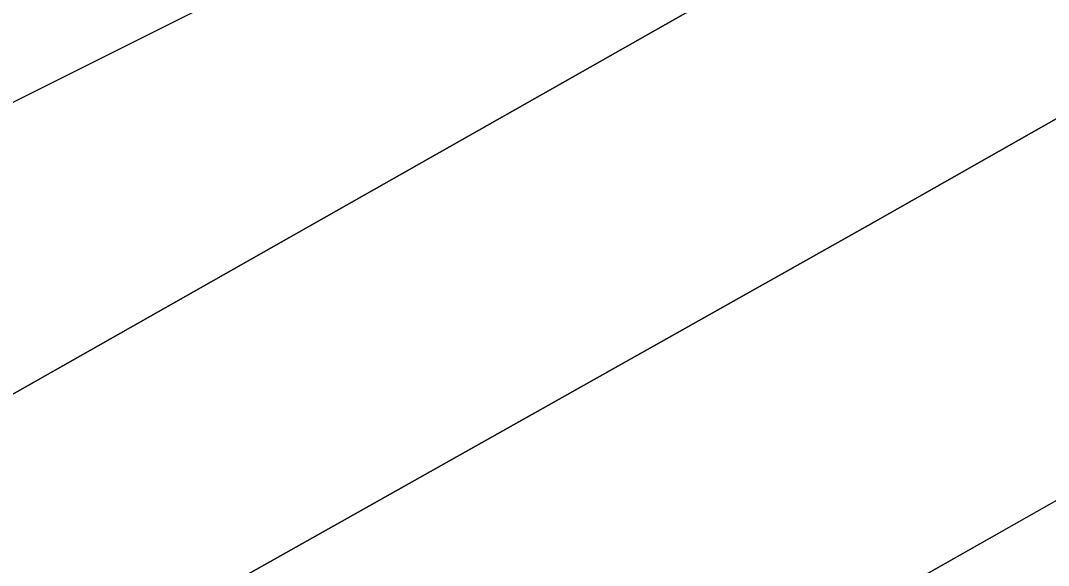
# Model space of a CAD drawing. Extents: x 3445503 to 3483459, y 540493 to 566012.
# Drawn here: x 3477357.3 to 3477462.8, y 552213 to 552268.9 of the extents above; entities that cross this region are included whole.
import ezdxf

# ---------------------------------------------------------------- set-up
doc = ezdxf.new("R2010")
doc.units = 0
for name, color, linetype in [('V-RIVR-EDGE', 7, 'Continuous'), ('V-TOPO-DPTH', 7, 'Continuous'), ('V-TOPO-MAJR', 7, 'Continuous'), ('V-TOPO-MINR', 7, 'Continuous')]:
    doc.layers.add(name, color=color, linetype=linetype)

msp = doc.modelspace()

# ---------------------------------------------------------------- linework, layer by layer
at = {"layer": 'V-RIVR-EDGE'}
msp.add_spline([(3477967.3848833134, 552440.8059690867), (3477956.324274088, 552434.4645256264), (3477946.922800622, 552428.2304005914), (3477938.2208844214, 552423.7327046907), (3477929.172198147, 552419.58349804), (3477921.163822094, 552414.388823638), (3477919.4179374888, 552411.2644546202), (3477918.3664526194, 552407.7907367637), (3477915.2291897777, 552404.3221764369), (3477908.61305155, 552399.8193230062), (3477903.741938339, 552398.0932089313), (3477897.8270765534, 552396.0220439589), (3477895.3893709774, 552394.2899127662), (3477890.1714876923, 552392.9122879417), (3477887.3861524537, 552391.1810163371), (3477883.9004003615, 552387.3656859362), (3477874.497207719, 552380.4363015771), (3477864.3996153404, 552373.8562660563), (3477857.0907965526, 552370.3980207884), (3477852.909785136, 552366.5844095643), (3477848.381144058, 552362.7716579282), (3477844.5451835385, 552357.9142981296), (3477836.8938926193, 552356.5426904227), (3477833.4090001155, 552353.0749896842), (3477830.613349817, 552347.1721621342), (3477822.605833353, 552342.3251173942), (3477810.0688162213, 552333.3176913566), (3477792.657247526, 552321.1936325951), (3477781.52192369, 552316.7019538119), (3477774.9023471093, 552310.8085817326), (3477768.981468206, 552306.3040091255), (3477763.756708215, 552302.1453470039), (3477759.9310627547, 552301.4595431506), (3477756.0985405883, 552297.9927020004), (3477741.122958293, 552286.9055151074), (3477723.7062320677, 552272.6956783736), (3477708.732368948, 552262.3037508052), (3477698.9806870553, 552255.0275963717), (3477689.5869498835, 552251.922138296), (3477683.6652113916, 552247.0699360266), (3477677.043915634, 552240.4813046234), (3477664.1601284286, 552231.8223678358), (3477659.2829980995, 552227.6628461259), (3477652.325247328, 552225.5942599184), (3477646.05759835, 552221.4381765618), (3477633.1695132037, 552211.0410914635), (3477593.4640879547, 552180.5476742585), (3477582.3218874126, 552173.2749581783), (3477570.133359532, 552164.6143022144), (3477532.8716569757, 552138.2864238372), (3477506.055176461, 552118.5377213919), (3477500.1351571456, 552114.3807784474), (3477492.8237595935, 552109.879644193), (3477485.8591321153, 552105.0300206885), (3477479.9494278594, 552105.044633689), (3477473.686936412, 552102.974328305), (3477446.1786349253, 552084.6178636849), (3477429.4631851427, 552072.8397154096), (3477413.0962246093, 552061.4083372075), (3477403.3445427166, 552054.1321827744), (3477399.864807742, 552052.7502600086), (3477395.341324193, 552051.0232863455), (3477385.9467274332, 552047.5701986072), (3477366.105189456, 552036.8426756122), (3477295.433217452, 551995.3016125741), (3477256.0874561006, 551969.6741510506), (3477245.9924424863, 551964.1370045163), (3477236.5866710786, 551956.1647311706), (3477232.406519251, 551952.6987496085), (3477223.3586925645, 551948.89717262), (3477210.8268329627, 551941.975524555), (3477195.5096381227, 551933.3226048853), (3477189.23941038, 551928.1236325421), (3477182.2756424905, 551923.6216386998), (3477175.6646617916, 551921.2045632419), (3477171.836437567, 551919.4758704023), (3477168.3515450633, 551916.0081696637), (3477159.6496288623, 551911.5104737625), (3477143.6328767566, 551901.1211249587), (3477124.4848789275, 551889.6966234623), (3477117.871319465, 551886.2366590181), (3477112.3066661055, 551885.2075234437), (3477107.4346933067, 551883.1337797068), (3477100.8211338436, 551879.6738152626), (3477094.5517656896, 551874.8224725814), (3477091.412783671, 551870.6586529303), (3477085.147713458, 551867.54545856), (3477074.3548617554, 551860.9671422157), (3477058.344126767, 551853.011201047), (3477036.0640236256, 551840.203917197), (3477024.5707550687, 551831.5415420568), (3477014.1263926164, 551825.3099957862), (3477007.5162715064, 551823.2405499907), (3476990.806838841, 551813.8958093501), (3476960.862550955, 551794.5024728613), (3476943.4492630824, 551781.6831547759), (3476927.7818598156, 551771.9882057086), (3476905.500897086, 551758.8332921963), (3476879.0389229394, 551741.8647674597), (3476864.071076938, 551733.9062475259), (3476854.3211142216, 551727.325352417), (3476848.0526056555, 551722.8216393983), (3476839.70175747, 551719.7136025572), (3476833.4427043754, 551719.0338158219), (3476830.31231824, 551718.3462927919), (3476827.173336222, 551714.182473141), (3476822.9949035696, 551711.4117509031), (3476800.371468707, 551700.343474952), (3476764.179302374, 551684.7895373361), (3476719.29037737, 551666.8236817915), (3476694.587181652, 551658.1939710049), (3476687.274064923, 551652.9975774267), (3476681.7085519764, 551651.6208121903), (3476674.7516607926, 551649.8998556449), (3476665.709851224, 551648.5316862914), (3476648.669121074, 551645.7927688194), (3476639.2779626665, 551643.7301997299), (3476627.4490986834, 551639.9354994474), (3476617.009034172, 551635.4421014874), (3476607.2625098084, 551630.2517250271), (3476595.080858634, 551624.3721063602), (3476590.5590942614, 551623.3403920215), (3476578.3920560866, 551623.3704776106), (3476574.5664106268, 551622.6846737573), (3476569.6944378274, 551620.6109300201), (3476563.7744185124, 551616.4539870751), (3476559.595126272, 551613.3356351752), (3476542.5552557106, 551610.944347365), (3476516.4692776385, 551605.4467418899), (3476500.8139086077, 551600.6186080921), (3476493.860455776, 551600.2881701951), (3476490.382439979, 551599.6015067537), (3476484.8160674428, 551597.8771118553), (3476475.769959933, 551594.7707941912), (3476466.7143969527, 551587.8405502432), (3476459.750629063, 551583.3385564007), (3476454.1842565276, 551581.6141615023), (3476446.5243697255, 551576.7662571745), (3476440.255001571, 551571.9149144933), (3476435.0311011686, 551568.1038820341), (3476422.854607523, 551564.3100413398), (3476402.3126526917, 551551.4984595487), (3476381.420489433, 551537.6448483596), (3476372.0198755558, 551531.7583529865), (3476359.8339264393, 551524.140586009), (3476350.7740655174, 551515.4721937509), (3476342.071289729, 551510.6268681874), (3476327.10172455, 551501.9730889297), (3476312.481508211, 551494.0137094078), (3476294.027910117, 551482.2398590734), (3476278.3630856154, 551473.5877989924), (3476258.5155305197, 551460.4268683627), (3476247.7175212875, 551451.7627740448), (3476240.7477362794, 551444.8273725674), (3476231.3445436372, 551437.8979882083), (3476220.5534111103, 551432.0149311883), (3476209.412070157, 551425.0898447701), (3476201.752183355, 551420.2419404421), (3476188.86323862, 551409.4972256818), (3476180.8488454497, 551401.8691436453), (3476169.01310476, 551395.2934060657), (3476157.8666062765, 551386.2825416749), (3476151.592940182, 551379.6930506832), (3476140.805246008, 551375.200512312), (3476129.659607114, 551366.5372775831), (3476121.6409160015, 551357.171047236), (3476113.974152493, 551349.5421056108), (3476103.18130079, 551342.9637892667), (3476089.95590104, 551336.7391197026), (3476064.211535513, 551328.8072470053), (3476038.8070633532, 551317.7458477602), (3476021.0538821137, 551308.0560562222), (3476001.9050246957, 551296.2839250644), (3475987.974050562, 551285.889418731), (3475980.311584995, 551279.9986254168), (3475968.8286314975, 551275.5078062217), (3475961.8691615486, 551272.74396069), (3475958.38169028, 551268.2333709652), (3475953.4976832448, 551261.2928119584), (3475933.6613027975, 551252.651066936), (3475913.8197648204, 551241.923543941), (3475899.54373979, 551232.5727861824), (3475888.3989604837, 551224.2571811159), (3475872.030280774, 551212.1305435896), (3475859.1439148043, 551202.4287178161), (3475843.822422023, 551192.0376498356), (3475828.851137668, 551182.688611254), (3475807.6165022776, 551170.9216376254), (3475790.902771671, 551159.8387486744), (3475778.359737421, 551148.3979150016), (3475750.8454188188, 551127.6080427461), (3475732.386663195, 551113.7484144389), (3475710.1082792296, 551101.6363899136), (3475688.5242950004, 551089.1750165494), (3475657.5457140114, 551073.2605554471), (3475627.610881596, 551057.6911452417), (3475610.205330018, 551048.0004941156), (3475592.8023572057, 551039.3527319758), (3475578.883417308, 551033.8250409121), (3475567.7575489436, 551033.1572884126), (3475559.4084199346, 551030.7445108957), (3475547.22161123, 551022.7791142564), (3475531.193684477, 551007.8705798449), (3475514.128026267, 550995.0504021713), (3475489.7561280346, 550979.8148682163), (3475462.248686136, 550961.8060332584), (3475436.832179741, 550945.8778187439), (3475412.1117922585, 550930.2955147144), (3475404.102556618, 550924.7532106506), (3475394.356891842, 550919.9104638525), (3475383.5657593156, 550914.0274068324), (3475369.9892915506, 550906.4130782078), (3475361.2813582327, 550899.4819746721), (3475348.7563753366, 550895.3413639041), (3475341.099067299, 550891.5363485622), (3475331.346525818, 550883.9125644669), (3475319.5056275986, 550875.251048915), (3475304.183275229, 550864.5123512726), (3475282.257678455, 550854.4852451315), (3475261.025621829, 550843.7611604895), (3475243.971997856, 550835.8077980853), (3475209.5136818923, 550818.5114142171), (3475176.085361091, 550795.9980066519), (3475149.619948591, 550777.6389632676), (3475114.789934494, 550750.6098084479), (3475097.3766466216, 550737.7904903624), (3475087.6146496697, 550726.3427799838), (3475078.202861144, 550715.9370990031), (3475072.9712244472, 550708.9973995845), (3475070.5317996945, 550706.5700090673), (3475067.0529243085, 550705.5357159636), (3475062.1826706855, 550704.1572315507), (3475055.2206219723, 550700.3504970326), (3475048.2534157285, 550694.4579845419), (3475043.3668299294, 550686.4745365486), (3475033.264080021, 550677.8087230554), (3475023.50638101, 550668.099160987), (3475018.97344199, 550662.5482610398), (3475016.528000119, 550657.6874628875), (3475015.1288855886, 550654.2146046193), (3475012.339252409, 550650.7451847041), (3475004.6767868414, 550644.8543913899), (3475000.49319666, 550639.9978911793), (3474998.0511931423, 550636.527611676), (3474987.9467240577, 550627.1665388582), (3474974.703272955, 550613.6416463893), (3474958.329435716, 550599.4292308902), (3474946.4885374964, 550590.7677153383), (3474937.4321149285, 550583.4898417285), (3474926.2856164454, 550574.4789773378), (3474912.7005527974, 550563.388352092), (3474895.6417712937, 550553.3492117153), (3474877.8877304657, 550543.3117905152), (3474859.783481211, 550532.2323399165), (3474849.689327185, 550527.0428230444), (3474846.203575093, 550523.2274926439), (3474838.546267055, 550519.4224773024), (3474826.015267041, 550512.8484588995), (3474803.3961301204, 550503.518331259), (3474763.728526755, 550488.3206191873), (3474757.461737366, 550484.5121654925), (3474754.3296320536, 550483.1293831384), (3474743.1960273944, 550479.3329636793), (3474732.059843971, 550474.4936552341), (3474701.4383481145, 550462.4022608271), (3474681.260355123, 550456.1947830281), (3474669.430631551, 550452.0524530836), (3474656.205231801, 550445.8277835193), (3474651.328101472, 550441.6682618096), (3474649.580497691, 550437.8486334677), (3474646.428621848, 550428.4703688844), (3474639.474309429, 550427.7923013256), (3474629.0385428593, 550425.0370516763), (3474622.08423044, 550424.3589841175), (3474617.2174151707, 550424.3710183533), (3474614.0844502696, 550422.6406063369), (3474611.296536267, 550419.8664457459), (3474606.4228442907, 550417.0974426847), (3474599.8170211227, 550416.7661451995), (3474592.512500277, 550415.0460482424), (3474584.1633712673, 550412.633270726), (3474580.6801979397, 550409.8608293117), (3474579.97806191, 550407.0815111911), (3474579.2707683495, 550402.2164150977), (3474577.524024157, 550398.7444164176), (3474572.3009833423, 550395.2810136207), (3474569.5259631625, 550397.7212979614), (3474568.8350017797, 550399.4611654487), (3474566.39901538, 550398.4242935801), (3474565.003339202, 550396.3419539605), (3474560.8317832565, 550396.3522690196), (3474558.046448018, 550394.620997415), (3474557.349469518, 550393.9274572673), (3474552.8216880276, 550390.4623352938), (3474550.030335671, 550386.2976560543), (3474547.2398429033, 550382.480606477), (3474544.4553672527, 550381.0969645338), (3474541.6777683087, 550382.4943598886), (3474539.93876041, 550382.1510281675), (3474539.237483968, 550379.7193397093), (3474537.4838630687, 550373.4663037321), (3474536.4297994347, 550368.9496968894), (3474533.638447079, 550364.7850176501), (3474528.767333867, 550363.058903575), (3474524.9425479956, 550362.7207293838), (3474521.1297963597, 550367.2493704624), (3474518.3504782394, 550367.9515064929), (3474514.8690240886, 550365.8743244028), (3474513.4733479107, 550363.7919847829), (3474515.539355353, 550355.7913450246), (3474514.1368024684, 550350.9279681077), (3474510.6458928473, 550345.0268597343), (3474504.717277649, 550337.393620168), (3474501.5877511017, 550337.0537268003), (3474494.9827875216, 550337.0700589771), (3474490.1151126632, 550336.7344635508), (3474486.2911863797, 550336.7439190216), (3474483.5049915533, 550334.665017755), (3474481.7616857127, 550332.5835377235), (3474479.668171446, 550329.4600282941), (3474476.1884364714, 550328.0781055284), (3474468.885634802, 550327.0532678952), (3474462.629160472, 550327.4163701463), (3474450.808032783, 550326.750336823), (3474441.4194531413, 550325.7306567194), (3474433.070324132, 550323.3178792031), (3474424.3727058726, 550320.5583316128), (3474416.3677681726, 550316.7541758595), (3474412.183318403, 550311.5500459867), (3474406.9585584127, 550307.3913838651), (3474397.2111744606, 550301.8533777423), (3474391.99586994, 550301.5186419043), (3474386.088744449, 550302.5761438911), (3474381.571278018, 550303.282577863), (3474374.9663144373, 550303.29891004), (3474367.313304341, 550301.232043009), (3474361.396723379, 550298.4656187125), (3474352.692228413, 550292.9250338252), (3474347.1249962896, 550290.8530092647), (3474344.6941674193, 550291.9019153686), (3474343.6555763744, 550293.6426424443), (3474340.8745390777, 550293.6495191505), (3474339.4754245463, 550290.1766608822), (3474332.171763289, 550288.804193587), (3474327.3015096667, 550287.4257091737), (3474316.868321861, 550285.713348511), (3474310.6084091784, 550284.6859321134), (3474304.3545136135, 550286.0919233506), (3474293.2303644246, 550286.119430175), (3474261.933379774, 550282.0252371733), (3474232.365087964, 550274.1028199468), (3474219.840105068, 550269.962209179), (3474206.624160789, 550267.5614658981), (3474200.707579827, 550264.7950416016), (3474193.397901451, 550260.9891666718), (3474172.5229299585, 550254.0881487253), (3474156.866701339, 550248.9123852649), (3474145.3846074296, 550244.7691957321), (3474138.0800865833, 550243.0490987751), (3474131.475123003, 550243.0654309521), (3474123.8212533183, 550240.6509342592), (3474116.8617833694, 550237.8870887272), (3474100.516312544, 550235.1464520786), (3474090.0865630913, 550234.8246100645), (3474081.393242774, 550233.8032107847), (3474068.173860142, 550230.0119488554), (3474051.4764617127, 550225.5340234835), (3474039.295670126, 550220.0020344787), (3474031.2976091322, 550218.9789160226), (3474029.5560224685, 550217.5926953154), (3474028.8504480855, 550213.4228585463), (3474027.1131593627, 550213.77478615), (3474025.036836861, 550217.603869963), (3474021.9098890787, 550218.3068655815), (3474017.0361971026, 550215.53786252), (3474014.6010702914, 550214.8486203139), (3474009.387484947, 550215.2091437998), (3474003.125853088, 550213.4864680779), (3473996.173259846, 550213.5036598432), (3473986.43791013, 550212.8324689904), (3473971.4812387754, 550209.3931346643), (3473947.8217916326, 550201.1084747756), (3473927.9965858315, 550196.985915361), (3473915.481058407, 550196.6692308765), (3473910.9584344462, 550195.2898868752), (3473900.519229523, 550191.1441185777), (3473896.3399372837, 550188.0257666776), (3473890.081743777, 550187.6936096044), (3473880.6914449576, 550185.9786701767), (3473877.557620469, 550183.9006284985), (3473876.1593655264, 550180.7753998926), (3473870.9371843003, 550177.6596267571), (3473863.28589338, 550176.2880190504), (3473852.851845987, 550174.2280287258), (3473846.584197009, 550170.071945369), (3473843.4469341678, 550166.6033850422), (3473829.887658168, 550165.9416496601), (3473817.364394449, 550162.4962982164), (3473797.202733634, 550162.8937839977), (3473790.9393825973, 550160.4758489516), (3473774.2359670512, 550153.5645159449), (3473761.365933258, 550150.4676537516), (3473751.280375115, 550148.7544335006), (3473741.5476041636, 550149.1261316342), (3473732.1598841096, 550148.454081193), (3473721.729275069, 550147.7846095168), (3473708.5133307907, 550145.3838662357), (3473703.986408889, 550142.266373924), (3473699.8036782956, 550137.7575033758), (3473693.194416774, 550136.035687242), (3473684.503675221, 550136.0571769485), (3473676.5099121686, 550136.7722068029), (3473667.814872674, 550135.055548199), (3473650.414478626, 550127.4506750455), (3473634.408041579, 550121.2328821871), (3473613.526193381, 550111.5508269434), (3473599.600376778, 550103.2420985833), (3473599.594359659, 550100.8086909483), (3473599.5814658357, 550095.5942460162), (3473597.494828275, 550095.2517738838), (3473595.7566799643, 550095.256071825), (3473589.510520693, 550099.7907300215), (3473582.56308498, 550101.8936997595), (3473571.0870081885, 550100.1839178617), (3473560.30189278, 550096.7342684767), (3473548.8086242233, 550088.071893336), (3473541.4937883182, 550082.1802404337), (3473536.968585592, 550079.7580074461), (3473530.7095324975, 550079.0782207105), (3473522.3793144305, 550084.3132957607), (3473518.5588265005, 550085.7132698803), (3473509.867225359, 550085.3871299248), (3473487.609471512, 550081.6182172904), (3473463.9594798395, 550077.1574836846), (3473450.746973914, 550076.1472590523), (3473424.3279791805, 550076.5602174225), (3473415.2904675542, 550076.9301963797), (3473413.20039164, 550075.1972055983), (3473411.1094561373, 550073.1165851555), (3473410.044217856, 550064.0807927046), (3473387.095502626, 550062.0517475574), (3473385.3573543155, 550062.0560454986), (3473385.029495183, 550070.052387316), (3473384.336814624, 550071.0969954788), (3473381.21072643, 550072.1476207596), (3473364.172575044, 550070.4515922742), (3473359.2988830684, 550067.6825892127), (3473346.088955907, 550067.7152535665), (3473344.347369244, 550066.3290328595), (3473345.0245772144, 550059.0270907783), (3473343.6306202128, 550057.6400104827), (3473340.5079703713, 550060.081154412), (3473338.0840182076, 550063.9110978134), (3473333.2163433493, 550063.575502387), (3473315.824545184, 550059.4469258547), (3473309.9062450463, 550055.9852422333), (3473306.770701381, 550053.2119412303), (3473302.2523753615, 550053.57074554), (3473296.6954582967, 550055.6702769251), (3473292.871532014, 550055.6797323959), (3473289.7351287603, 550052.5588017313), (3473286.6013042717, 550050.4807600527), (3473283.1284460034, 550051.8798745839), (3473279.3070984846, 550052.9322190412), (3473267.4816728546, 550050.5280374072)], degree=3, dxfattribs=at)
at = {"layer": 'V-TOPO-DPTH'}
for points in [[(3478795.8217256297, 553002.607331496), (3478369.6151839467, 552746.7821601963), (3478365.812279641, 552744.4944557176), (3478363.9126189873, 552743.3476320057), (3478360.4443861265, 552741.2489035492), (3478359.3297852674, 552740.5767688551), (3478355.9743934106, 552738.5797733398), (3478352.606277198, 552736.6041901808), (3478351.4822714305, 552735.9478819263), (3477636.859269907, 552319.2872022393), (3477615.8677123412, 552307.0697273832), (3477594.863652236, 552294.8738229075), (3477573.840838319, 552282.7102740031), (3477552.8055218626, 552270.5682954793), (3477531.7468258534, 552258.4670159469), (3477510.6694599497, 552246.3984308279), (3477489.5640892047, 552234.3788873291), (3477468.4400485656, 552222.3920382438), (3476838.64717599, 551865.9830362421)], [(3476838.64717599, 551865.9830362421), (3477468.4400485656, 552222.3920382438), (3477489.5640892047, 552234.3788873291), (3477510.6694599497, 552246.3984308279), (3477531.7468258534, 552258.4670159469), (3477552.8055218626, 552270.5682954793), (3477573.840838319, 552282.7102740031), (3477594.863652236, 552294.8738229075), (3477615.8677123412, 552307.0697273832), (3477636.859269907, 552319.2872022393), (3478351.4822714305, 552735.9478819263), (3478352.606277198, 552736.6041901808), (3478355.9743934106, 552738.5797733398), (3478359.3297852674, 552740.5767688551), (3478360.4443861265, 552741.2489035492), (3478363.9126189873, 552743.3476320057), (3478365.812279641, 552744.4944557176), (3478369.6151839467, 552746.7821601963), (3478795.8217256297, 553002.607331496)], [(3477007.205247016, 552045.4167570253), (3477086.6238187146, 552085.014014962), (3477165.528472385, 552125.5881681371), (3477243.662249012, 552167.6276641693), (3477321.2821076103, 552210.6440554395), (3477453.1137817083, 552285.3207769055), (3477464.3955162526, 552291.7938913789), (3477475.6285476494, 552298.349411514), (3477486.7885243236, 552305.0285401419), (3477497.8997978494, 552311.7900744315), (3478125.756246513, 552698.62440663), (3478155.826228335, 552717.0782141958), (3478185.939193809, 552735.4613319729), (3478216.116634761, 552753.738415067), (3478246.3370593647, 552771.9448083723), (3478276.6303135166, 552790.0293658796), (3478306.9776862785, 552808.0221718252), (3478337.406236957, 552825.8773504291), (3478367.888906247, 552843.6407774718), (3478555.6790117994, 552952.5044008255)], [(3478555.6790117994, 552952.5044008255), (3478367.888906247, 552843.6407774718), (3478337.406236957, 552825.8773504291), (3478306.9776862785, 552808.0221718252), (3478276.6303135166, 552790.0293658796), (3478246.3370593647, 552771.9448083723), (3478216.116634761, 552753.738415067), (3478185.939193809, 552735.4613319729), (3478155.826228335, 552717.0782141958), (3478125.756246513, 552698.62440663), (3477497.8997978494, 552311.7900744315), (3477486.7885243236, 552305.0285401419), (3477475.6285476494, 552298.349411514), (3477464.3955162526, 552291.7938913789), (3477453.1137817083, 552285.3207769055), (3477321.2821076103, 552210.6440554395), (3477243.662249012, 552167.6276641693), (3477165.528472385, 552125.5881681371), (3477086.6238187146, 552085.014014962), (3477007.205247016, 552045.4167570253)], [(3478457.8247094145, 552846.6201473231), (3478367.3661732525, 552793.5611016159), (3478349.0562487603, 552782.8093317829), (3478330.753305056, 552772.0457047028), (3478312.4608325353, 552761.2642917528), (3478294.175340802, 552750.4710215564), (3478057.400117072, 552610.5558814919), (3477963.0148750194, 552554.7177478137), (3477868.6671346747, 552498.8163929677), (3477774.375646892, 552442.8202063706), (3477680.121660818, 552386.760798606), (3477538.480085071, 552302.4202688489), (3477515.0241686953, 552288.5715624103), (3477491.5004683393, 552274.8399774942), (3477467.875092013, 552261.2840748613), (3477444.181931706, 552247.8452937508), (3477063.616202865, 552033.8583972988), (3476966.8010239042, 551979.8015569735)], [(3478457.8247094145, 552846.6201473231), (3478367.3661732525, 552793.5611016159), (3478349.0562487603, 552782.8093317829), (3478330.753305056, 552772.0457047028), (3478312.4608325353, 552761.2642917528), (3478294.175340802, 552750.4710215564), (3478057.400117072, 552610.5558814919), (3477963.0148750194, 552554.7177478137), (3477868.6671346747, 552498.8163929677), (3477774.375646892, 552442.8202063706), (3477680.121660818, 552386.760798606), (3477538.480085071, 552302.4202688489), (3477515.0241686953, 552288.5715624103), (3477491.5004683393, 552274.8399774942), (3477467.875092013, 552261.2840748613), (3477444.181931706, 552247.8452937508), (3477063.616202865, 552033.8583972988), (3476966.8010239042, 551979.8015569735)]]:
    msp.add_lwpolyline(points, dxfattribs=at)
at = {"layer": 'V-TOPO-MAJR'}
msp.add_lwpolyline([(3476873.7642896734, 552021.8194914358), (3477271.6177008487, 552218.3751391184), (3477296.517975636, 552230.7016242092), (3477321.4050782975, 552243.0545936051), (3477346.2724227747, 552255.4472894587), (3477371.1265951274, 552267.8664696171), (3477399.0430488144, 552281.8436827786), (3477409.882520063, 552287.3812185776), (3477420.6599023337, 552293.034815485), (3477431.3441511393, 552298.8625040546), (3477441.966310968, 552304.8062537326), (3477460.1392742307, 552315.1696141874), (3477463.10100536, 552316.8955556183), (3477464.5687251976, 552317.7806062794), (3477466.02987217, 552318.6766969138), (3477546.805005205, 552368.8415476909), (3477588.63726585, 552394.8468374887), (3477630.4541641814, 552420.8767824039), (3477672.2480190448, 552446.9437099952), (3477714.0265115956, 552473.0352927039)], dxfattribs=at)
at = {"layer": 'V-TOPO-MINR'}
for points in [[(3476838.64717599, 551865.9830362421), (3477468.4400485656, 552222.3920382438), (3477489.5640892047, 552234.3788873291), (3477510.6694599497, 552246.3984308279), (3477531.7468258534, 552258.4670159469), (3477552.8055218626, 552270.5682954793), (3477573.840838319, 552282.7102740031), (3477594.863652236, 552294.8738229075), (3477615.8677123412, 552307.0697273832), (3477636.859269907, 552319.2872022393), (3478351.4822714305, 552735.9478819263), (3478352.606277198, 552736.6041901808), (3478355.9743934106, 552738.5797733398), (3478359.3297852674, 552740.5767688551), (3478360.4443861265, 552741.2489035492), (3478363.9126189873, 552743.3476320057), (3478365.812279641, 552744.4944557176), (3478369.6151839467, 552746.7821601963), (3478795.8217256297, 553002.607331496)], [(3477007.205247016, 552045.4167570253), (3477086.6238187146, 552085.014014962), (3477165.528472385, 552125.5881681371), (3477243.662249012, 552167.6276641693), (3477321.2821076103, 552210.6440554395), (3477453.1137817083, 552285.3207769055), (3477464.3955162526, 552291.7938913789), (3477475.6285476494, 552298.349411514), (3477486.7885243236, 552305.0285401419), (3477497.8997978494, 552311.7900744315), (3478125.756246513, 552698.62440663), (3478155.826228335, 552717.0782141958), (3478185.939193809, 552735.4613319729), (3478216.116634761, 552753.738415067), (3478246.3370593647, 552771.9448083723), (3478276.6303135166, 552790.0293658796), (3478306.9776862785, 552808.0221718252), (3478337.406236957, 552825.8773504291), (3478367.888906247, 552843.6407774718), (3478555.6790117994, 552952.5044008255)], [(3476966.8010239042, 551979.8015569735), (3477063.616202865, 552033.8583972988), (3477444.181931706, 552247.8452937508), (3477467.875092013, 552261.2840748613), (3477491.5004683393, 552274.8399774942), (3477515.0241686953, 552288.5715624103), (3477538.480085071, 552302.4202688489), (3477680.121660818, 552386.760798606), (3477774.375646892, 552442.8202063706), (3477868.6671346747, 552498.8163929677), (3477963.0148750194, 552554.7177478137), (3478057.400117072, 552610.5558814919), (3478294.175340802, 552750.4710215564), (3478312.4608325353, 552761.2642917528), (3478330.753305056, 552772.0457047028), (3478349.0562487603, 552782.8093317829), (3478367.3661732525, 552793.5611016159), (3478457.8247094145, 552846.6201473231)]]:
    msp.add_lwpolyline(points, dxfattribs=at)

doc.saveas('drawing.dxf')
